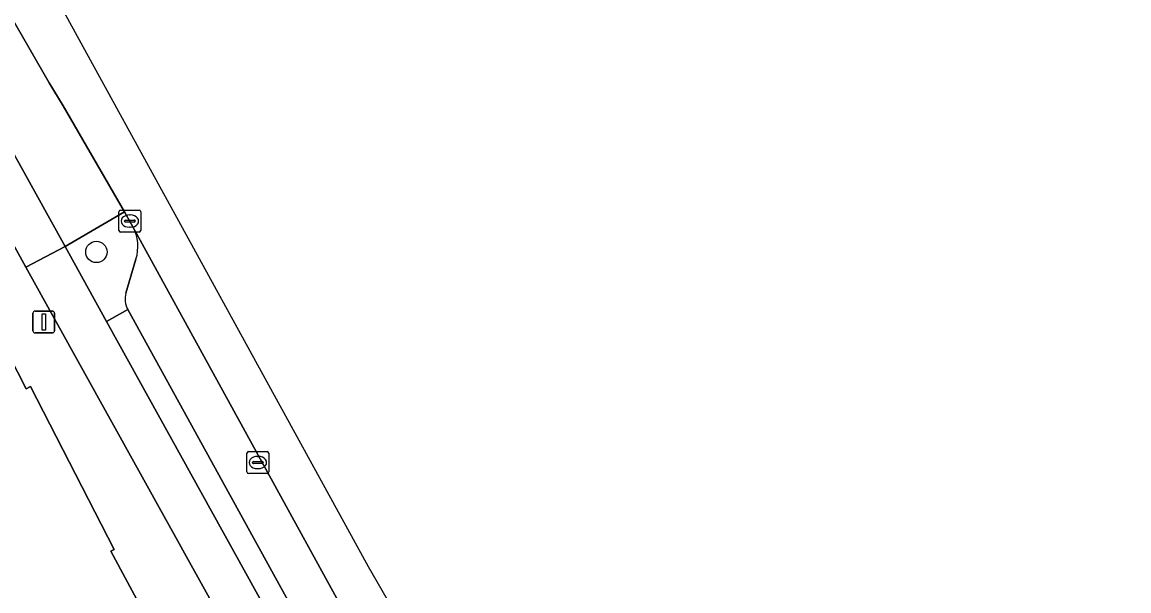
# Model space of a CAD drawing. Extents: x 161838 to 162344, y 381620 to 382160.
# Drawn here: x 162058.3 to 162108.9, y 381953.5 to 381979.5 of the extents above; entities that cross this region are included whole.
import ezdxf

# ---------------------------------------------------------------- set-up
doc = ezdxf.new("R2010")
doc.units = 0
for name, color, linetype in [('IMGEO_Berm_groen', 7, 'Continuous'), ('IMGEO_Boom', 7, 'Continuous'), ('IMGEO_Kolk', 7, 'Continuous'), ('IMGEO_Lichtmast', 7, 'Continuous'), ('IMGEO_Pand', 7, 'Continuous'), ('IMGEO_Parkeervlak_open', 7, 'Continuous'), ('IMGEO_Rijbaan_lokaal_gesloten', 7, 'Continuous'), ('IMGEO_Voetpad_gesloten', 7, 'Continuous'), ('IMGEO_Voetpad_open', 7, 'Continuous')]:
    doc.layers.add(name, color=color, linetype=linetype)

msp = doc.modelspace()

# ---------------------------------------------------------------- linework, layer by layer
at = {"layer": 'IMGEO_Berm_groen'}
for points in [[(162063.362, 381970.116), (162062.982, 381970.801), (162061.99, 381970.222), (162060.262, 381969.214), (162062.149, 381965.788), (162063.133, 381966.333)], [(162063.043, 381967.091), (162063.502, 381968.631)]]:
    msp.add_lwpolyline(points, dxfattribs=at)
for centre, radius, start, end in [((162061.643, 381969.205), 1.946, 342.8463, 27.9251), ((162063.958, 381966.815), 0.956, 163.2354, 210.307)]:
    msp.add_arc(centre, radius, start, end, dxfattribs=at)
at = {"layer": 'IMGEO_Boom'}
msp.add_circle((162061.694, 381968.968), 0.489, dxfattribs=at)
at = {"layer": 'IMGEO_Kolk'}
for p, q in [((162062.722, 381969.951), (162062.722, 381970.803)), ((162062.797, 381970.877), (162063.649, 381970.877)), ((162063.21, 381970.657), (162063.235, 381970.657)), ((162063.723, 381970.803), (162063.723, 381969.951)), ((162062.981, 381970.371), (162062.981, 381970.383)), ((162063.419, 381970.334), (162063.021, 381970.334)), ((162063.024, 381970.42), (162063.422, 381970.42)), ((162063.233, 381970.097), (162063.208, 381970.097)), ((162063.465, 381970.383), (162063.465, 381970.371)), ((162063.649, 381969.877), (162062.797, 381969.877)), ((162068.57, 381958.923), (162068.57, 381959.775)), ((162068.645, 381959.849), (162069.497, 381959.849)), ((162068.829, 381959.343), (162068.829, 381959.355)), ((162068.872, 381959.392), (162069.27, 381959.392)), ((162069.058, 381959.629), (162069.083, 381959.629)), ((162069.313, 381959.355), (162069.313, 381959.343)), ((162069.571, 381959.775), (162069.571, 381958.923)), ((162069.497, 381958.849), (162068.645, 381958.849)), ((162069.267, 381959.306), (162068.869, 381959.306)), ((162069.081, 381959.069), (162069.056, 381959.069))]:
    msp.add_line(p, q, dxfattribs=at)
for points in [[(162062.722, 381969.951), (162062.722, 381970.803)], [(162062.797, 381970.877), (162063.649, 381970.877)], [(162063.723, 381970.803), (162063.723, 381969.951)], [(162063.649, 381969.877), (162062.797, 381969.877)], [(162068.57, 381958.923), (162068.57, 381959.775)], [(162068.645, 381959.849), (162069.497, 381959.849)], [(162069.571, 381959.775), (162069.571, 381958.923)], [(162069.497, 381958.849), (162068.645, 381958.849)]]:
    msp.add_lwpolyline(points, dxfattribs=at)
for centre, radius, start, end in [((162062.799, 381970.801), 0.0765, 91.552, 178.448), ((162062.799, 381970.801), 0.0765, 91.552, 178.448), ((162063.647, 381970.801), 0.0765, 1.552, 88.448), ((162063.647, 381970.801), 0.0765, 1.552, 88.448), ((162063.021, 381970.38), 0.0403, 85.8775, 175.7526), ((162063.018, 381970.37), 0.0366, 178.938, 274.7102), ((162063.422, 381970.377), 0.043, 264.8664, 352.4533), ((162063.426, 381970.382), 0.0386, 1.7309, 96.639), ((162062.799, 381969.953), 0.0765, 181.552, 268.448), ((162062.799, 381969.953), 0.0765, 181.552, 268.448), ((162063.647, 381969.953), 0.0765, 271.552, 358.448), ((162063.647, 381969.953), 0.0765, 271.552, 358.448), ((162068.647, 381959.773), 0.0765, 91.552, 178.448), ((162068.647, 381959.773), 0.0765, 91.552, 178.448), ((162068.869, 381959.352), 0.0403, 85.8775, 175.7526), ((162069.274, 381959.354), 0.0386, 1.7309, 96.639), ((162069.495, 381959.773), 0.0765, 1.552, 88.448), ((162069.495, 381959.773), 0.0765, 1.552, 88.448), ((162068.647, 381958.925), 0.0765, 181.552, 268.448), ((162068.647, 381958.925), 0.0765, 181.552, 268.448), ((162068.866, 381959.342), 0.0366, 178.938, 274.7102), ((162069.27, 381959.349), 0.043, 264.8664, 352.4533), ((162069.495, 381958.925), 0.0765, 271.552, 358.448), ((162069.495, 381958.925), 0.0765, 271.552, 358.448)]:
    msp.add_arc(centre, radius, start, end, dxfattribs=at)
for centre, major_axis, ratio, start_param, end_param in [((162063.209, 381970.377), (-0.387, 0.002), 0.722429, 4.712389, 7.853982), ((162063.234, 381970.377), (-0.39, 0.002), 0.717154, 1.570796, 4.712389), ((162069.057, 381959.349), (-0.387, 0.002), 0.722429, 4.712389, 7.853982), ((162069.082, 381959.349), (-0.39, 0.002), 0.717154, 1.570796, 4.712389)]:
    msp.add_ellipse(centre, major_axis=major_axis, ratio=ratio, start_param=start_param, end_param=end_param, dxfattribs=at)
at = {"layer": 'IMGEO_Lichtmast'}
for p, q in [((162058.792, 381965.367), (162058.792, 381966.167)), ((162058.792, 381966.167), (162058.792, 381965.367)), ((162058.892, 381966.267), (162059.682, 381966.267)), ((162059.682, 381966.267), (162058.892, 381966.267)), ((162059.782, 381966.167), (162059.782, 381965.367)), ((162059.782, 381965.367), (162059.782, 381966.167)), ((162059.682, 381965.267), (162058.892, 381965.267)), ((162058.892, 381965.267), (162059.682, 381965.267))]:
    msp.add_line(p, q, dxfattribs=at)
msp.add_lwpolyline([(162059.212, 381966.142), (162059.362, 381966.142), (162059.362, 381965.392), (162059.212, 381965.392), (162059.212, 381966.142)], dxfattribs=at)
for centre, start, end in [((162058.892, 381966.167), 90, 180), ((162058.892, 381966.167), 90, 180), ((162059.682, 381966.167), 0, 90), ((162059.682, 381966.167), 360, 90), ((162058.892, 381965.367), 180, 270), ((162058.892, 381965.367), 180, 270), ((162059.682, 381965.367), 270, 0), ((162059.682, 381965.367), 270, 0)]:
    msp.add_arc(centre, 0.1, start, end, dxfattribs=at)
at = {"layer": 'IMGEO_Pand'}
msp.add_lwpolyline([(162044.575, 381936.811), (162053.987, 381941.913), (162054.069, 381941.748), (162066.371, 381947.822), (162062.347, 381955.3), (162062.507, 381955.382), (162058.681, 381962.82), (162058.486, 381962.719), (162057.297, 381965.039), (162053.805, 381971.851), (162031.141, 381959.872), (162033.406, 381955.541), (162034.815, 381952.864), (162035.005, 381952.503), (162034.793, 381952.391), (162043.321, 381936.152)], close=True, dxfattribs=at)
at = {"layer": 'IMGEO_Parkeervlak_open'}
for points in [[(162074.557, 381949.731), (162063.362, 381970.116)], [(162063.502, 381968.631), (162063.043, 381967.091)], [(162063.133, 381966.333), (162071.363, 381951.374)]]:
    msp.add_lwpolyline(points, dxfattribs=at)
for centre, radius, start, end in [((162061.643, 381969.205), 1.946, 342.8463, 27.9251), ((162063.958, 381966.815), 0.956, 163.2354, 210.307)]:
    msp.add_arc(centre, radius, start, end, dxfattribs=at)
at = {"layer": 'IMGEO_Rijbaan_lokaal_gesloten'}
for points in [[(162145.259, 381854.842), (162135.308, 381862.267), (162112.413, 381888.285), (162074.133, 381954.589), (162056.257, 381987.116), (162039.393, 382017.803), (162035.676, 382024.566), (162020.205, 382044.026), (162018.616, 382046.024), (161957.883, 382126.571)], [(162052.156, 381989.515), (162059.541, 381976.691), (162060.183, 381975.633), (162062.982, 381970.801), (162063.362, 381970.116), (162074.557, 381949.731), (162075.351, 381948.25), (162082.607, 381935.111), (162083.793, 381932.952), (162085.682, 381929.519), (162092.687, 381916.789), (162101.169, 381901.585), (162104.943, 381895.096), (162107.401, 381891.02), (162110.364, 381886.414)]]:
    msp.add_lwpolyline(points, dxfattribs=at)
at = {"layer": 'IMGEO_Voetpad_gesloten'}
msp.add_lwpolyline([(162098.586, 381900.124), (162096.572, 381903.769), (162091.753, 381912.428), (162090.167, 381915.302), (162083.042, 381928.054), (162081.149, 381931.463), (162080.602, 381932.468), (162072.542, 381946.984), (162070.413, 381950.888), (162062.149, 381965.788), (162060.262, 381969.214), (162058.476, 381968.271), (162102.392, 381889.138), (162103.406, 381887.421), (162107.813, 381880.741), (162110.7, 381876.627)], dxfattribs=at)
at = {"layer": 'IMGEO_Voetpad_open'}
for points in [[(162052.156, 381989.515), (162050.487, 381992.336), (162047.488, 381991.618), (162049.912, 381987.839), (162057.538, 381974.132), (162060.262, 381969.214), (162061.99, 381970.222), (162062.982, 381970.801), (162060.183, 381975.633), (162059.541, 381976.691)], [(162071.363, 381951.374), (162063.133, 381966.333), (162062.149, 381965.788), (162070.413, 381950.888)]]:
    msp.add_lwpolyline(points, close=True, dxfattribs=at)
for points in [[(162049.483, 381984.485), (162052.869, 381978.398), (162055.738, 381973.205), (162058.476, 381968.271), (162060.262, 381969.214), (162057.538, 381974.132), (162049.912, 381987.839)], [(162102.392, 381889.138), (162058.476, 381968.271), (162055.738, 381973.205), (162053.684, 381972.093), (162053.805, 381971.851), (162057.297, 381965.039), (162058.486, 381962.719), (162058.681, 381962.82), (162062.507, 381955.382), (162062.347, 381955.3), (162066.371, 381947.822), (162069.509, 381941.843), (162074.751, 381932.689), (162075.894, 381930.692), (162084.904, 381914.958)]]:
    msp.add_lwpolyline(points, dxfattribs=at)

doc.saveas('drawing.dxf')
